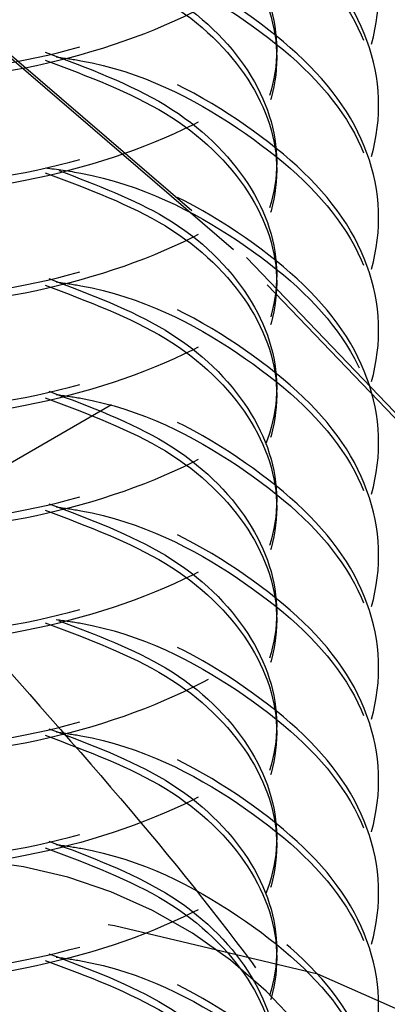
# Model space of a CAD drawing. Header units: inches. Extents: x 1907 to 2452, y -210 to -54.
# Tile 343 of 656: x 1994.0284 to 1994.1237, y -191.8636 to -191.6084. Entities that reach past the tile are written whole.
import ezdxf

# ---------------------------------------------------------------- set-up
doc = ezdxf.new("R2010")
doc.units = ezdxf.units.IN
doc.header["$LTSCALE"] = 0.5
doc.header["$MEASUREMENT"] = 0
doc.linetypes.add('HIDDEN', pattern=[0.22499999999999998, 0.15, -0.075])
doc.layers.add('SID-M-H', color=4, linetype='HIDDEN')

msp = doc.modelspace()

# ---------------------------------------------------------------- linework, layer by layer
at = {"layer": 'SID-M-H'}
for p, q in [((1993.965623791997, -191.7581683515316), (1998.674633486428, -189.0397149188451)), ((1994.083869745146, -191.6680534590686), (1993.994064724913, -191.5909143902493)), ((1993.99721006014, -191.5927667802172), (1994.087202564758, -191.6700668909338)), ((1994.121498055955, -191.6328871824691), (1994.121498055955, -191.6307607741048)), ((1994.121498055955, -191.6620493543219), (1994.121498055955, -191.6599229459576)), ((1994.161855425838, -191.7493636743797), (1994.083869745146, -191.6680534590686)), ((1994.087202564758, -191.6700668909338), (1994.165351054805, -191.7515468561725)), ((1994.121498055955, -191.6912115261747), (1994.121498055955, -191.6890851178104)), ((1994.121498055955, -191.7203736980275), (1994.121498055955, -191.7182472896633)), ((1994.121498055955, -191.7495358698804), (1994.121498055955, -191.7474094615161)), ((1994.121498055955, -191.7786980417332), (1994.121498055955, -191.7765716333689)), ((1994.121498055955, -191.807860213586), (1994.121498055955, -191.8057338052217)), ((1994.121498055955, -191.8370223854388), (1994.121498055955, -191.8348959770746)), ((1994.05305001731, -191.8432657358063), (1994.051393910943, -191.8430135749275)), ((1994.105748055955, -191.8558669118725), (1994.05305001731, -191.8432657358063)), ((1994.151000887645, -191.8759124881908), (1994.105748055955, -191.8558669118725))]:
    msp.add_line(p, q, dxfattribs=at)
msp.add_arc((1994.006857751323, -191.9496479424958), 0.1236864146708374, 40.53279586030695, 129.2481680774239, dxfattribs=at)
for points, knots in [([(1993.941127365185, -191.4992231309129), (1993.929474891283, -191.5025336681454), (1993.903510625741, -191.5099102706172), (1993.878174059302, -191.5315220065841), (1993.868198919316, -191.5578077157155), (1993.878018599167, -191.5843791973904), (1993.905805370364, -191.6065605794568), (1993.947418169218, -191.6207919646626), (1993.996497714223, -191.6246044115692), (1994.045579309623, -191.6171449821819), (1994.087185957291, -191.5992768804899), (1994.114995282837, -191.5734177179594), (1994.124730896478, -191.5433224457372), (1994.115069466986, -191.5129380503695), (1994.086889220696, -191.4879462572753), (1994.058493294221, -191.4730772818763), (1994.040541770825, -191.4705366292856), (1994.038629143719, -191.4702659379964)], [0, 0, 0, 0, 0.05843403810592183, 0.1302038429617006, 0.201973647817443, 0.2737434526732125, 0.3455132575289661, 0.4172830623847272, 0.4890528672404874, 0.5608226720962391, 0.6325924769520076, 0.7043622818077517, 0.7761320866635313, 0.8479018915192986, 0.9196716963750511, 0.9914415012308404, 1, 1, 1, 1]), ([(1994.037919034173, -191.4722837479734), (1994.040071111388, -191.4725857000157), (1994.058272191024, -191.4751394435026), (1994.086898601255, -191.490055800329), (1994.115066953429, -191.5150689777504), (1994.124731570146, -191.5454476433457), (1994.114995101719, -191.5755444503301), (1994.087186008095, -191.6014032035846), (1994.045579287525, -191.6192714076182), (1993.996497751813, -191.6267308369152), (1993.947418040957, -191.6229182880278), (1993.905805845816, -191.6086873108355), (1993.878016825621, -191.5865043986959), (1993.86820553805, -191.5599386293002), (1993.878149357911, -191.5336316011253), (1993.904089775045, -191.511676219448), (1993.930885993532, -191.5041112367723), (1993.943343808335, -191.5005942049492)], [0, 0, 0, 0, 0.009576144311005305, 0.08098973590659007, 0.1524033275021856, 0.2238169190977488, 0.2952305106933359, 0.3666441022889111, 0.4380576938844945, 0.5094712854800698, 0.5808848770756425, 0.6522984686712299, 0.7237120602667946, 0.7951256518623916, 0.8665392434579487, 0.9379528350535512, 1, 1, 1, 1]), ([(1993.941127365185, -191.5283853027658), (1993.929474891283, -191.5316958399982), (1993.903510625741, -191.5390724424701), (1993.878174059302, -191.5606841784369), (1993.868198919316, -191.5869698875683), (1993.878018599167, -191.6135413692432), (1993.905805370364, -191.6357227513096), (1993.947418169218, -191.6499541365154), (1993.996497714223, -191.653766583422), (1994.045579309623, -191.6463071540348), (1994.087185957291, -191.6284390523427), (1994.114995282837, -191.6025798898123), (1994.124730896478, -191.57248461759), (1994.115069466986, -191.5421002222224), (1994.086889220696, -191.5171084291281), (1994.058493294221, -191.5022394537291), (1994.040541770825, -191.4996988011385), (1994.038629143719, -191.4994281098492)], [0, 0, 0, 0, 0.05843403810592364, 0.1302038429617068, 0.2019736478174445, 0.2737434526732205, 0.3455132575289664, 0.4172830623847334, 0.4890528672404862, 0.5608226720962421, 0.632592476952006, 0.7043622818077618, 0.7761320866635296, 0.8479018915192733, 0.9196716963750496, 0.991441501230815, 1, 1, 1, 1]), ([(1994.037919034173, -191.5014459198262), (1994.040071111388, -191.5017478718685), (1994.058272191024, -191.5043016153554), (1994.086898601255, -191.5192179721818), (1994.115066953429, -191.5442311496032), (1994.124731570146, -191.5746098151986), (1994.114995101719, -191.6047066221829), (1994.087186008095, -191.6305653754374), (1994.045579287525, -191.648433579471), (1993.996497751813, -191.655893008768), (1993.947418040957, -191.6520804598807), (1993.905805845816, -191.6378494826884), (1993.878016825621, -191.6156665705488), (1993.86820553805, -191.589100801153), (1993.878149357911, -191.5627937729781), (1993.904089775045, -191.5408383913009), (1993.930885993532, -191.5332734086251), (1993.943343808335, -191.529756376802)], [0, 0, 0, 0, 0.009576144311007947, 0.08098973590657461, 0.152403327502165, 0.223816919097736, 0.2952305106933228, 0.3666441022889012, 0.4380576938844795, 0.5094712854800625, 0.5808848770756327, 0.6522984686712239, 0.7237120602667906, 0.7951256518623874, 0.8665392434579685, 0.9379528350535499, 1, 1, 1, 1]), ([(1994.035059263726, -191.5001798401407), (1994.046107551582, -191.5043226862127), (1994.068500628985, -191.5127195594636), (1994.089867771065, -191.5337910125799), (1994.097666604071, -191.5578275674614), (1994.089940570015, -191.5820307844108), (1994.068021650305, -191.6027874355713), (1994.035205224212, -191.6172703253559), (1993.996497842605, -191.623536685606), (1993.957791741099, -191.6209160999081), (1993.924971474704, -191.6100759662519), (1993.903066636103, -191.5929741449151), (1993.895288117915, -191.5723804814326), (1993.903282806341, -191.5521225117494), (1993.921182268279, -191.5365568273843), (1993.93882934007, -191.5315804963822), (1993.945298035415, -191.529756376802)], [0, 0, 0, 0, 0.07185842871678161, 0.145645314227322, 0.2194321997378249, 0.2932190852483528, 0.3670059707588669, 0.4407928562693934, 0.5145797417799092, 0.5883666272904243, 0.662153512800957, 0.7359403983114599, 0.8097272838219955, 0.8835141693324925, 0.9573010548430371, 1, 1, 1, 1]), ([(1994.035059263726, -191.502306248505), (1994.046108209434, -191.5064498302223), (1994.068502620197, -191.5148481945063), (1994.089859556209, -191.5359082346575), (1994.097697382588, -191.5599883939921), (1994.089825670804, -191.5840287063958), (1994.069431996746, -191.6044123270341), (1994.048377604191, -191.612385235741), (1994.038629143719, -191.6160767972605)], [0, 0, 0, 0, 0.1668688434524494, 0.3382159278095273, 0.5095630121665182, 0.6809100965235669, 0.8522571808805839, 1, 1, 1, 1]), ([(1993.941127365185, -191.5575474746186), (1993.929474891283, -191.5608580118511), (1993.903510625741, -191.5682346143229), (1993.878174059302, -191.5898463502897), (1993.868198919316, -191.6161320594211), (1993.878018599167, -191.642703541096), (1993.905805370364, -191.6648849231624), (1993.947418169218, -191.6791163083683), (1993.996497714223, -191.6829287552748), (1994.045579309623, -191.6754693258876), (1994.087185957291, -191.6576012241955), (1994.114995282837, -191.6317420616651), (1994.124730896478, -191.6016467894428), (1994.115069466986, -191.5712623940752), (1994.086889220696, -191.546270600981), (1994.058493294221, -191.531401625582), (1994.040541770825, -191.5288609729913), (1994.038629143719, -191.5285902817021)], [0, 0, 0, 0, 0.05843403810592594, 0.1302038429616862, 0.2019736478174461, 0.2737434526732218, 0.3455132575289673, 0.4172830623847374, 0.4890528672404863, 0.5608226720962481, 0.6325924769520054, 0.7043622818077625, 0.7761320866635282, 0.8479018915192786, 0.9196716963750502, 0.9914415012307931, 1, 1, 1, 1]), ([(1994.035995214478, -191.529756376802), (1994.046702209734, -191.5337810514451), (1994.068744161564, -191.5420664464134), (1994.089858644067, -191.5629593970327), (1994.097669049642, -191.586988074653), (1994.089939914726, -191.6111934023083), (1994.068021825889, -191.6319494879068), (1994.035205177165, -191.6464325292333), (1993.996497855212, -191.6526988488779), (1993.957791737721, -191.6500782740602), (1993.924971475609, -191.6392381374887), (1993.90306663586, -191.622136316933), (1993.89528811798, -191.6015426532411), (1993.903282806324, -191.5812846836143), (1993.921182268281, -191.5657189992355), (1993.93882934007, -191.5607426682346), (1993.945298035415, -191.5589185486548)], [0, 0, 0, 0, 0.06984989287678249, 0.1437964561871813, 0.217743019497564, 0.2916895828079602, 0.3656361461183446, 0.4395827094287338, 0.5135292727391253, 0.5874758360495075, 0.6614223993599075, 0.7353689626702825, 0.8093155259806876, 0.8832620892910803, 0.9572086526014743, 1, 1, 1, 1]), ([(1994.037919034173, -191.530608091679), (1994.040071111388, -191.5309100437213), (1994.058272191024, -191.5334637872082), (1994.086898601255, -191.5483801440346), (1994.115066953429, -191.5733933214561), (1994.124731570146, -191.6037719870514), (1994.114995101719, -191.6338687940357), (1994.087186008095, -191.6597275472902), (1994.045579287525, -191.6775957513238), (1993.996497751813, -191.6850551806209), (1993.947418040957, -191.6812426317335), (1993.905805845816, -191.6670116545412), (1993.878016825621, -191.6448287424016), (1993.86820553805, -191.6182629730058), (1993.878149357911, -191.5919559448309), (1993.904089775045, -191.5700005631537), (1993.930885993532, -191.562435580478), (1993.943343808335, -191.5589185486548)], [0, 0, 0, 0, 0.009576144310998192, 0.08098973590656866, 0.1524033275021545, 0.2238169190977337, 0.2952305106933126, 0.3666441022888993, 0.4380576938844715, 0.5094712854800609, 0.5808848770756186, 0.6522984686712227, 0.7237120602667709, 0.7951256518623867, 0.8665392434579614, 0.9379528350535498, 1, 1, 1, 1]), ([(1994.035059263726, -191.5314684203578), (1994.046108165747, -191.5356119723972), (1994.068502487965, -191.5440102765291), (1994.089860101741, -191.5650707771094), (1994.097695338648, -191.5891491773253), (1994.08983330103, -191.6131960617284), (1994.069246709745, -191.6337142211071), (1994.047925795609, -191.6417716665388), (1994.037919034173, -191.6455533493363)], [0, 0, 0, 0, 0.166236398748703, 0.3369340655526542, 0.5076317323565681, 0.6783293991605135, 0.8490270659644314, 1, 1, 1, 1]), ([(1993.941127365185, -191.5867096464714), (1993.929474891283, -191.5900201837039), (1993.903510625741, -191.5973967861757), (1993.878174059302, -191.6190085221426), (1993.868198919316, -191.6452942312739), (1993.878018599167, -191.6718657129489), (1993.905805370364, -191.6940470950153), (1993.947418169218, -191.7082784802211), (1993.996497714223, -191.7120909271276), (1994.045579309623, -191.7046314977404), (1994.087185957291, -191.6867633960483), (1994.114995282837, -191.6609042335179), (1994.124730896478, -191.6308089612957), (1994.115069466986, -191.600424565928), (1994.086889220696, -191.5754327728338), (1994.058493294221, -191.5605637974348), (1994.040541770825, -191.5580231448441), (1994.038629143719, -191.5577524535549)], [0, 0, 0, 0, 0.05843403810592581, 0.1302038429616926, 0.2019736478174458, 0.2737434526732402, 0.3455132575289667, 0.4172830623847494, 0.4890528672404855, 0.5608226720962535, 0.632592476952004, 0.7043622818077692, 0.7761320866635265, 0.8479018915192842, 0.9196716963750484, 0.9914415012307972, 1, 1, 1, 1]), ([(1994.037919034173, -191.5597702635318), (1994.040071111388, -191.5600722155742), (1994.058272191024, -191.5626259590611), (1994.086898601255, -191.5775423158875), (1994.115066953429, -191.6025554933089), (1994.124731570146, -191.6329341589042), (1994.114995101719, -191.6630309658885), (1994.087186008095, -191.6888897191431), (1994.045579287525, -191.7067579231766), (1993.996497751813, -191.7142173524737), (1993.947418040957, -191.7104048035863), (1993.905805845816, -191.696173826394), (1993.878016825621, -191.6739909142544), (1993.86820553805, -191.6474251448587), (1993.878149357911, -191.6211181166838), (1993.904089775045, -191.5991627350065), (1993.930885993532, -191.5915977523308), (1993.943343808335, -191.5880807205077)], [0, 0, 0, 0, 0.009576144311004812, 0.08098973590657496, 0.1524033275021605, 0.2238169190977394, 0.2952305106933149, 0.3666441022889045, 0.4380576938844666, 0.5094712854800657, 0.5808848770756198, 0.652298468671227, 0.7237120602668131, 0.7951256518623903, 0.8665392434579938, 0.9379528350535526, 1, 1, 1, 1]), ([(1994.035995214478, -191.5589185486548), (1994.046702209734, -191.5629432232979), (1994.068744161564, -191.5712286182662), (1994.089858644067, -191.5921215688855), (1994.097669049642, -191.6161502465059), (1994.089939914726, -191.6403555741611), (1994.068021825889, -191.6611116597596), (1994.035205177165, -191.6755947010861), (1993.996497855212, -191.6818610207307), (1993.957791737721, -191.6792404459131), (1993.924971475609, -191.6684003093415), (1993.90306663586, -191.6512984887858), (1993.89528811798, -191.6307048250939), (1993.903282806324, -191.6104468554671), (1993.921182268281, -191.5948811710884), (1993.93882934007, -191.5899048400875), (1993.945298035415, -191.5880807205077)], [0, 0, 0, 0, 0.06984989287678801, 0.1437964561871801, 0.2177430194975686, 0.2916895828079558, 0.3656361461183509, 0.4395827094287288, 0.5135292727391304, 0.5874758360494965, 0.661422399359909, 0.735368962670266, 0.8093155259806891, 0.8832620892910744, 0.9572086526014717, 1, 1, 1, 1]), ([(1994.035059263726, -191.5606305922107), (1994.046108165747, -191.5647741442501), (1994.068502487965, -191.5731724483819), (1994.089860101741, -191.5942329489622), (1994.097695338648, -191.6183113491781), (1994.08983330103, -191.6423582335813), (1994.069246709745, -191.66287639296), (1994.047925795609, -191.6709338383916), (1994.037919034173, -191.6747155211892)], [0, 0, 0, 0, 0.1662363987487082, 0.336934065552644, 0.5076317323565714, 0.6783293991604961, 0.8490270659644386, 1, 1, 1, 1]), ([(1993.941127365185, -191.6158718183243), (1993.929474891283, -191.6191823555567), (1993.903510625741, -191.6265589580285), (1993.878174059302, -191.6481706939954), (1993.868198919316, -191.6744564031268), (1993.878018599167, -191.7010278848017), (1993.905805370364, -191.7232092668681), (1993.947418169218, -191.7374406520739), (1993.996497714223, -191.7412530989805), (1994.045579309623, -191.7337936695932), (1994.087185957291, -191.7159255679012), (1994.114995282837, -191.6900664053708), (1994.124730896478, -191.6599711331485), (1994.115069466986, -191.6295867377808), (1994.086889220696, -191.6045949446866), (1994.058493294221, -191.5897259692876), (1994.040541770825, -191.5871853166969), (1994.038629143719, -191.5869146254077)], [0, 0, 0, 0, 0.05843403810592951, 0.1302038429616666, 0.2019736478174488, 0.2737434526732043, 0.345513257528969, 0.4172830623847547, 0.4890528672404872, 0.5608226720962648, 0.6325924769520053, 0.7043622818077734, 0.7761320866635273, 0.8479018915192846, 0.9196716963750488, 0.9914415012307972, 1, 1, 1, 1]), ([(1994.037919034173, -191.5889324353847), (1994.040071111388, -191.589234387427), (1994.058272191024, -191.5917881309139), (1994.086898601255, -191.6067044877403), (1994.115066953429, -191.6317176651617), (1994.124731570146, -191.6620963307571), (1994.114995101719, -191.6921931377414), (1994.087186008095, -191.7180518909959), (1994.045579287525, -191.7359200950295), (1993.996497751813, -191.7433795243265), (1993.947418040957, -191.7395669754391), (1993.905805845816, -191.7253359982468), (1993.878016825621, -191.7031530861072), (1993.86820553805, -191.6765873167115), (1993.878149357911, -191.6502802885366), (1993.904089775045, -191.6283249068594), (1993.930885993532, -191.6207599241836), (1993.943343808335, -191.6172428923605)], [0, 0, 0, 0, 0.00957614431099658, 0.08098973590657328, 0.1524033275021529, 0.2238169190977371, 0.2952305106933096, 0.3666441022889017, 0.4380576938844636, 0.5094712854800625, 0.5808848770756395, 0.6522984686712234, 0.7237120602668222, 0.7951256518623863, 0.866539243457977, 0.9379528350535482, 1, 1, 1, 1]), ([(1994.035995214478, -191.5880807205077), (1994.046702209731, -191.5921053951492), (1994.068744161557, -191.6003907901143), (1994.089858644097, -191.6212837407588), (1994.09766904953, -191.6453124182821), (1994.089939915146, -191.6695177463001), (1994.06802182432, -191.6902738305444), (1994.03520518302, -191.7047568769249), (1993.996497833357, -191.7110231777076), (1993.957791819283, -191.7084026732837), (1993.924971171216, -191.697562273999), (1993.90306777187, -191.6804614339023), (1993.895283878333, -191.6598641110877), (1993.903298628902, -191.6396197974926), (1993.920918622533, -191.6241985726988), (1993.938191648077, -191.6193023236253), (1993.944303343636, -191.6175698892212)], [0, 0, 0, 0, 0.07001090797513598, 0.1441279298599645, 0.2182449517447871, 0.2923619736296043, 0.3664789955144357, 0.4405960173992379, 0.5147130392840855, 0.5888300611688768, 0.6629470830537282, 0.7370641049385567, 0.8111811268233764, 0.8852981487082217, 0.9594151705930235, 1, 1, 1, 1]), ([(1994.035059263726, -191.5897927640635), (1994.046108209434, -191.5939363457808), (1994.068502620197, -191.6023347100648), (1994.089859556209, -191.623394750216), (1994.097697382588, -191.6474749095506), (1994.089825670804, -191.6715152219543), (1994.069431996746, -191.6918988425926), (1994.048377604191, -191.6998717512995), (1994.038629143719, -191.703563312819)], [0, 0, 0, 0, 0.166868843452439, 0.3382159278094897, 0.5095630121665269, 0.6809100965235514, 0.8522571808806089, 1, 1, 1, 1]), ([(1993.941127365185, -191.6450339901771), (1993.929474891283, -191.6483445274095), (1993.903510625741, -191.6557211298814), (1993.878174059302, -191.6773328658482), (1993.868198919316, -191.7036185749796), (1993.878018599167, -191.7301900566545), (1993.905805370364, -191.7523714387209), (1993.947418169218, -191.7666028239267), (1993.996497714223, -191.7704152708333), (1994.045579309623, -191.7629558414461), (1994.087185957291, -191.745087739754), (1994.114995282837, -191.7192285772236), (1994.124730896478, -191.6891333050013), (1994.115069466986, -191.6587489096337), (1994.086889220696, -191.6337571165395), (1994.058493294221, -191.6188881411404), (1994.040541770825, -191.6163474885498), (1994.038629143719, -191.6160767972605)], [0, 0, 0, 0, 0.05843403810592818, 0.1302038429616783, 0.2019736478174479, 0.2737434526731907, 0.3455132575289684, 0.4172830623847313, 0.4890528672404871, 0.5608226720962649, 0.6325924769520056, 0.7043622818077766, 0.7761320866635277, 0.8479018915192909, 0.9196716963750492, 0.9914415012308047, 1, 1, 1, 1]), ([(1994.035059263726, -191.616828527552), (1994.046107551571, -191.6209713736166), (1994.068500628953, -191.6293682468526), (1994.0898677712, -191.6504397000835), (1994.097666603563, -191.674476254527), (1994.089940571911, -191.6986794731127), (1994.068021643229, -191.719436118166), (1994.035205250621, -191.733919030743), (1993.996497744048, -191.7401853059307), (1993.957792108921, -191.7375650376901), (1993.924970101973, -191.7267237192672), (1993.903071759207, -191.7096263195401), (1993.895268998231, -191.6890161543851), (1993.90335416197, -191.6688197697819), (1993.920072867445, -191.6538536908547), (1993.936150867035, -191.6492126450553), (1993.941127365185, -191.6477761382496)], [0, 0, 0, 0, 0.07255659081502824, 0.1470603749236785, 0.2215641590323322, 0.2960679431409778, 0.3705717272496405, 0.4450755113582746, 0.5195792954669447, 0.5940830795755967, 0.6685868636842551, 0.7430906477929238, 0.8175944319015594, 0.892098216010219, 0.9666020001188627, 1, 1, 1, 1]), ([(1994.037919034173, -191.6180946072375), (1994.040071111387, -191.6183965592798), (1994.058272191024, -191.6209503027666), (1994.08689860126, -191.6358666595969), (1994.115066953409, -191.6608798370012), (1994.124731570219, -191.6912585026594), (1994.114995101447, -191.7213553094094), (1994.087186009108, -191.7472140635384), (1994.045579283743, -191.7650822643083), (1993.996497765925, -191.7725417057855), (1993.947417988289, -191.7687291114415), (1993.905806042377, -191.7544983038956), (1993.878016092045, -191.7323147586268), (1993.868208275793, -191.7057513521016), (1993.878139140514, -191.6794355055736), (1993.904340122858, -191.6573307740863), (1993.931496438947, -191.6496841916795), (1993.944303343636, -191.6460780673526)], [0, 0, 0, 0, 0.009559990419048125, 0.08085311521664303, 0.1521462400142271, 0.2234393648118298, 0.2947324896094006, 0.3660256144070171, 0.4373187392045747, 0.5086118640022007, 0.5799049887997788, 0.6511981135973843, 0.7224912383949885, 0.7937843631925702, 0.8650774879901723, 0.9363706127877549, 1, 1, 1, 1]), ([(1994.035059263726, -191.6189549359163), (1994.046108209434, -191.6230985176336), (1994.068502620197, -191.6314968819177), (1994.089859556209, -191.6525569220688), (1994.097697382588, -191.6766370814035), (1994.089825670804, -191.7006773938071), (1994.069431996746, -191.7210610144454), (1994.048377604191, -191.7290339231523), (1994.038629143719, -191.7327254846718)], [0, 0, 0, 0, 0.166868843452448, 0.3382159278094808, 0.5095630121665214, 0.6809100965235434, 0.8522571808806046, 1, 1, 1, 1]), ([(1993.941127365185, -191.6741961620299), (1993.929474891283, -191.6775066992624), (1993.903510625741, -191.6848833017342), (1993.878174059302, -191.7064950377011), (1993.868198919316, -191.7327807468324), (1993.878018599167, -191.7593522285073), (1993.905805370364, -191.7815336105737), (1993.947418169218, -191.7957649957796), (1993.996497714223, -191.7995774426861), (1994.045579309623, -191.7921180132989), (1994.087185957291, -191.7742499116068), (1994.114995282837, -191.7483907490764), (1994.124730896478, -191.7182954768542), (1994.115069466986, -191.6879110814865), (1994.086889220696, -191.6629192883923), (1994.058493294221, -191.6480503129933), (1994.040541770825, -191.6455096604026), (1994.038629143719, -191.6452389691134)], [0, 0, 0, 0, 0.05843403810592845, 0.1302038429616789, 0.2019736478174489, 0.2737434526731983, 0.3455132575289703, 0.4172830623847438, 0.4890528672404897, 0.5608226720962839, 0.632592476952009, 0.7043622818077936, 0.7761320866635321, 0.8479018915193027, 0.9196716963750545, 0.9914415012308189, 1, 1, 1, 1]), ([(1994.035059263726, -191.6468194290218), (1994.038178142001, -191.6472428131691), (1994.057383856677, -191.6498499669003), (1994.086933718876, -191.6649656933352), (1994.11505754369, -191.6900589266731), (1994.124734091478, -191.7204161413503), (1994.11499442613, -191.7505186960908), (1994.087186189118, -191.7763759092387), (1994.04557923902, -191.7942445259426), (1993.996497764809, -191.801703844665), (1993.947418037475, -191.797891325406), (1993.905805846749, -191.7836603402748), (1993.878016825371, -191.7614774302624), (1993.868205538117, -191.7349116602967), (1993.878149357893, -191.7086046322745), (1993.904089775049, -191.6866492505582), (1993.930885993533, -191.6790842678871), (1993.943343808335, -191.6755672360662)], [0, 0, 0, 0, 0.0137866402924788, 0.08489663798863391, 0.1560066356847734, 0.2271166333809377, 0.2982266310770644, 0.3693366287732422, 0.4404466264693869, 0.5115566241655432, 0.5826666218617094, 0.6537766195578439, 0.7248866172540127, 0.7959966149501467, 0.8671066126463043, 0.9382166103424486, 1, 1, 1, 1]), ([(1994.038629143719, -191.6475711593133), (1994.04837722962, -191.6512622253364), (1994.069430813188, -191.659234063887), (1994.089831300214, -191.6796266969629), (1994.097676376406, -191.703631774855), (1994.089937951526, -191.7278434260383), (1994.068022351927, -191.7485978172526), (1994.035205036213, -191.763081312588), (1993.99649789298, -191.7693475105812), (1993.957791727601, -191.76672696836), (1993.924971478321, -191.7558868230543), (1993.903066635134, -191.7387850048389), (1993.895288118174, -191.7181913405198), (1993.903282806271, -191.6979333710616), (1993.921182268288, -191.6823676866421), (1993.938829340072, -191.6773913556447), (1993.945298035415, -191.6755672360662)], [0, 0, 0, 0, 0.06415058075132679, 0.1385502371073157, 0.2129498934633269, 0.2873495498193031, 0.3617492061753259, 0.4361488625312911, 0.5105485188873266, 0.584948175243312, 0.6593478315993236, 0.7337474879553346, 0.8081471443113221, 0.8825468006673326, 0.9569464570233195, 0.9999999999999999, 0.9999999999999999, 0.9999999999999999, 0.9999999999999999]), ([(1994.035059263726, -191.6481171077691), (1994.046108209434, -191.6522606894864), (1994.068502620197, -191.6606590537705), (1994.089859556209, -191.6817190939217), (1994.097697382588, -191.7057992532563), (1994.089825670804, -191.7298395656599), (1994.069431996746, -191.7502231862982), (1994.048377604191, -191.7581960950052), (1994.038629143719, -191.7618876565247)], [0, 0, 0, 0, 0.1668688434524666, 0.33821592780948, 0.5095630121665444, 0.6809100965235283, 0.8522571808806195, 1, 1, 1, 1]), ([(1993.941127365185, -191.7033583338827), (1993.929474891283, -191.7066688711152), (1993.903510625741, -191.714045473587), (1993.878174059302, -191.7356572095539), (1993.868198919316, -191.7619429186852), (1993.878018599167, -191.7885144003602), (1993.905805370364, -191.8106957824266), (1993.947418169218, -191.8249271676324), (1993.996497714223, -191.828739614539), (1994.045579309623, -191.8212801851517), (1994.087185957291, -191.8034120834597), (1994.114995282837, -191.7775529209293), (1994.124730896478, -191.747457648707), (1994.115069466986, -191.7170732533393), (1994.086889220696, -191.6920814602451), (1994.058493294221, -191.6772124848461), (1994.040541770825, -191.6746718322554), (1994.038629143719, -191.6744011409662)], [0, 0, 0, 0, 0.0584340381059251, 0.130203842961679, 0.201973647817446, 0.2737434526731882, 0.345513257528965, 0.4172830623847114, 0.4890528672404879, 0.5608226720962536, 0.6325924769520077, 0.7043622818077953, 0.7761320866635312, 0.8479018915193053, 0.9196716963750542, 0.9914415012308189, 1, 1, 1, 1]), ([(1994.035995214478, -191.6755672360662), (1994.046702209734, -191.6795919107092), (1994.068744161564, -191.6878773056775), (1994.089858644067, -191.7087702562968), (1994.097669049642, -191.7327989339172), (1994.089939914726, -191.7570042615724), (1994.068021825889, -191.7777603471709), (1994.035205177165, -191.7922433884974), (1993.996497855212, -191.798509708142), (1993.957791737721, -191.7958891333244), (1993.924971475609, -191.7850489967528), (1993.90306663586, -191.7679471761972), (1993.89528811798, -191.7473535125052), (1993.903282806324, -191.7270955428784), (1993.921182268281, -191.7115298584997), (1993.93882934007, -191.7065535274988), (1993.945298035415, -191.704729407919)], [0, 0, 0, 0, 0.0698498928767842, 0.1437964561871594, 0.2177430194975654, 0.2916895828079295, 0.3656361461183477, 0.439582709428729, 0.5135292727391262, 0.587475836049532, 0.6614223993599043, 0.7353689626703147, 0.8093155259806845, 0.8832620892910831, 0.9572086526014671, 1, 1, 1, 1]), ([(1994.037919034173, -191.6764189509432), (1994.040071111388, -191.6767209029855), (1994.058272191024, -191.6792746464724), (1994.086898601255, -191.6941910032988), (1994.115066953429, -191.7192041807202), (1994.124731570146, -191.7495828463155), (1994.114995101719, -191.7796796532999), (1994.087186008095, -191.8055384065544), (1994.045579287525, -191.823406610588), (1993.996497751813, -191.830866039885), (1993.947418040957, -191.8270534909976), (1993.905805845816, -191.8128225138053), (1993.878016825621, -191.7906396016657), (1993.86820553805, -191.76407383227), (1993.878149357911, -191.7377668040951), (1993.904089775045, -191.7158114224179), (1993.930885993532, -191.7082464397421), (1993.943343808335, -191.704729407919)], [0, 0, 0, 0, 0.009576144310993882, 0.08098973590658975, 0.1524033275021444, 0.2238169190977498, 0.2952305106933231, 0.3666441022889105, 0.4380576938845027, 0.5094712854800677, 0.5808848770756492, 0.6522984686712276, 0.7237120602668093, 0.7951256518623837, 0.8665392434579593, 0.9379528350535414, 1, 1, 1, 1]), ([(1994.035059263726, -191.677279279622), (1994.046108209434, -191.6814228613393), (1994.068502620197, -191.6898212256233), (1994.089859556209, -191.7108812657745), (1994.097697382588, -191.7349614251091), (1994.089825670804, -191.7590017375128), (1994.069431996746, -191.779385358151), (1994.048377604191, -191.787358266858), (1994.038629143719, -191.7910498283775)], [0, 0, 0, 0, 0.1668688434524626, 0.3382159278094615, 0.509563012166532, 0.6809100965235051, 0.8522571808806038, 1, 1, 1, 1]), ([(1993.941127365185, -191.7325205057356), (1993.929474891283, -191.735831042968), (1993.903510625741, -191.7432076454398), (1993.878174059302, -191.7648193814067), (1993.868198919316, -191.7911050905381), (1993.878018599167, -191.817676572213), (1993.905805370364, -191.8398579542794), (1993.947418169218, -191.8540893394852), (1993.996497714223, -191.8579017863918), (1994.045579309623, -191.8504423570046), (1994.087185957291, -191.8325742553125), (1994.114995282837, -191.8067150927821), (1994.124730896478, -191.7766198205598), (1994.115069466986, -191.7462354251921), (1994.086889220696, -191.7212436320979), (1994.058493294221, -191.7063746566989), (1994.040541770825, -191.7038340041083), (1994.038629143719, -191.703563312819)], [0, 0, 0, 0, 0.05843403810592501, 0.1302038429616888, 0.201973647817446, 0.2737434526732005, 0.3455132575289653, 0.4172830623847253, 0.4890528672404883, 0.5608226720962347, 0.6325924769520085, 0.7043622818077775, 0.7761320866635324, 0.8479018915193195, 0.9196716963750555, 0.9914415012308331, 1, 1, 1, 1]), ([(1994.037919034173, -191.705581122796), (1994.040071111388, -191.7058830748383), (1994.058272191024, -191.7084368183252), (1994.086898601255, -191.7233531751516), (1994.115066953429, -191.748366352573), (1994.124731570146, -191.7787450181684), (1994.114995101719, -191.8088418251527), (1994.087186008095, -191.8347005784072), (1994.045579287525, -191.8525687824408), (1993.996497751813, -191.8600282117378), (1993.947418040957, -191.8562156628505), (1993.905805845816, -191.8419846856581), (1993.878016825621, -191.8198017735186), (1993.86820553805, -191.7932360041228), (1993.878149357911, -191.7669289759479), (1993.904089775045, -191.7449735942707), (1993.930885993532, -191.737408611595), (1993.943343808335, -191.7338915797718)], [0, 0, 0, 0, 0.009576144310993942, 0.08098973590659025, 0.1524033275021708, 0.2238169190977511, 0.2952305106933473, 0.3666441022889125, 0.4380576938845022, 0.5094712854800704, 0.5808848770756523, 0.6522984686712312, 0.7237120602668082, 0.7951256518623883, 0.8665392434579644, 0.937952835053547, 0.9999999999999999, 0.9999999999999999, 0.9999999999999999, 0.9999999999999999]), ([(1994.035995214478, -191.704729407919), (1994.046702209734, -191.7087540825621), (1994.068744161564, -191.7170394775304), (1994.089858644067, -191.7379324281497), (1994.097669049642, -191.76196110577), (1994.089939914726, -191.7861664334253), (1994.068021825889, -191.8069225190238), (1994.035205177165, -191.8214055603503), (1993.996497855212, -191.8276718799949), (1993.957791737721, -191.8250513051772), (1993.924971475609, -191.8142111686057), (1993.90306663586, -191.79710934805), (1993.89528811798, -191.7765156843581), (1993.903282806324, -191.7562577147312), (1993.921182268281, -191.7406920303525), (1993.93882934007, -191.7357156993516), (1993.945298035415, -191.7338915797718)], [0, 0, 0, 0, 0.0698498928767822, 0.1437964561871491, 0.2177430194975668, 0.291689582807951, 0.3656361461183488, 0.4395827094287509, 0.5135292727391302, 0.587475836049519, 0.6614223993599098, 0.7353689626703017, 0.809315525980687, 0.8832620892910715, 0.9572086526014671, 1, 1, 1, 1]), ([(1994.035059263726, -191.7064414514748), (1994.046108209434, -191.7105850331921), (1994.068502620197, -191.7189833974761), (1994.089859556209, -191.7400434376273), (1994.097697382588, -191.764123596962), (1994.089825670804, -191.7881639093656), (1994.069431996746, -191.8085475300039), (1994.048377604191, -191.8165204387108), (1994.038629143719, -191.8202120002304)], [0, 0, 0, 0, 0.1668688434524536, 0.3382159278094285, 0.5095630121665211, 0.6809100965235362, 0.8522571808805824, 0.9999999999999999, 0.9999999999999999, 0.9999999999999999, 0.9999999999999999]), ([(1993.941127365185, -191.7616826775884), (1993.929474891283, -191.7649932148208), (1993.903510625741, -191.7723698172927), (1993.878174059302, -191.7939815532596), (1993.868198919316, -191.8202672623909), (1993.878018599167, -191.8468387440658), (1993.905805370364, -191.8690201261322), (1993.947418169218, -191.8832515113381), (1993.996497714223, -191.8870639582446), (1994.045579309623, -191.8796045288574), (1994.087185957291, -191.8617364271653), (1994.114995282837, -191.8358772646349), (1994.124730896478, -191.8057819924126), (1994.115069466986, -191.775397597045), (1994.086889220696, -191.7504058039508), (1994.058493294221, -191.7355368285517), (1994.040541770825, -191.7329961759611), (1994.038629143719, -191.7327254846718)], [0, 0, 0, 0, 0.05843403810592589, 0.1302038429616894, 0.2019736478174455, 0.2737434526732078, 0.3455132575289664, 0.4172830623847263, 0.4890528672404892, 0.5608226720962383, 0.6325924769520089, 0.7043622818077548, 0.7761320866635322, 0.8479018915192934, 0.919671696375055, 0.9914415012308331, 1, 1, 1, 1]), ([(1994.035995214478, -191.7338915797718), (1994.046702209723, -191.7379162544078), (1994.068744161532, -191.7462016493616), (1994.089858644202, -191.7670946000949), (1994.097669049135, -191.7911232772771), (1994.089939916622, -191.8153286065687), (1994.068021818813, -191.83608468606), (1994.035205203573, -191.8505677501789), (1993.996497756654, -191.8568339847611), (1993.957792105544, -191.8542137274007), (1993.924970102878, -191.8433724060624), (1993.903071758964, -191.8262750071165), (1993.895268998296, -191.8056648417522), (1993.903354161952, -191.7854684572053), (1993.920072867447, -191.7705023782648), (1993.936150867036, -191.7658613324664), (1993.941127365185, -191.7644248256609)], [0, 0, 0, 0, 0.07053002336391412, 0.1451966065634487, 0.2198631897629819, 0.2945297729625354, 0.3691963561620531, 0.4438629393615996, 0.5185295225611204, 0.5931961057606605, 0.6678626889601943, 0.7425292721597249, 0.8171958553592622, 0.8918624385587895, 0.9665290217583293, 0.9999999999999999, 0.9999999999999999, 0.9999999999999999, 0.9999999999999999]), ([(1994.037919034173, -191.7347432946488), (1994.040071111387, -191.7350452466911), (1994.058272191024, -191.737598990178), (1994.086898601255, -191.7525153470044), (1994.115066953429, -191.7775285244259), (1994.124731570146, -191.8079071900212), (1994.114995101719, -191.8380039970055), (1994.087186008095, -191.8638627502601), (1994.045579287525, -191.8817309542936), (1993.996497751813, -191.8891903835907), (1993.947418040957, -191.8853778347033), (1993.905805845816, -191.871146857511), (1993.878016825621, -191.8489639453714), (1993.86820553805, -191.8223981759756), (1993.878149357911, -191.7960911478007), (1993.904089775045, -191.7741357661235), (1993.930885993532, -191.7665707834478), (1993.943343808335, -191.7630537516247)], [0, 0, 0, 0, 0.009576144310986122, 0.08098973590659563, 0.1524033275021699, 0.2238169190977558, 0.2952305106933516, 0.3666441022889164, 0.4380576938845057, 0.5094712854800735, 0.580884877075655, 0.6522984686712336, 0.7237120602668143, 0.795125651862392, 0.8665392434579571, 0.937952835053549, 1, 1, 1, 1]), ([(1994.035059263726, -191.7356036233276), (1994.046108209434, -191.7397472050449), (1994.068502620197, -191.748145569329), (1994.089859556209, -191.7692056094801), (1994.097697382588, -191.7932857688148), (1994.089825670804, -191.8173260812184), (1994.069431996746, -191.8377097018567), (1994.048377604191, -191.8456826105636), (1994.038629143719, -191.8493741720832)], [0, 0, 0, 0, 0.1668688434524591, 0.3382159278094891, 0.5095630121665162, 0.6809100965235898, 0.8522571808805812, 1, 1, 1, 1]), ([(1993.941127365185, -191.7908448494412), (1993.929474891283, -191.7941553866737), (1993.903510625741, -191.8015319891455), (1993.878174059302, -191.8231437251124), (1993.868198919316, -191.8494294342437), (1993.878018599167, -191.8760009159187), (1993.905805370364, -191.8981822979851), (1993.947418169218, -191.9124136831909), (1993.996497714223, -191.9162261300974), (1994.045579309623, -191.9087667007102), (1994.087185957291, -191.8908985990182), (1994.114995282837, -191.8650394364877), (1994.124730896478, -191.8349441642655), (1994.115069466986, -191.8045597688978), (1994.086889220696, -191.7795679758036), (1994.058493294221, -191.7646990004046), (1994.040541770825, -191.7621583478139), (1994.038629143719, -191.7618876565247)], [0, 0, 0, 0, 0.05843403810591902, 0.1302038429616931, 0.2019736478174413, 0.2737434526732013, 0.3455132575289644, 0.4172830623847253, 0.4890528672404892, 0.5608226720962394, 0.632592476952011, 0.7043622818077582, 0.7761320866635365, 0.8479018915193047, 0.9196716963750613, 0.9914415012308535, 1, 1, 1, 1]), ([(1994.037919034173, -191.7639054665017), (1994.040071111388, -191.764207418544), (1994.058272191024, -191.7667611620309), (1994.086898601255, -191.7816775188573), (1994.115066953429, -191.8066906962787), (1994.124731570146, -191.837069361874), (1994.114995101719, -191.8671661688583), (1994.087186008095, -191.8930249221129), (1994.045579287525, -191.9108931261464), (1993.996497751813, -191.9183525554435), (1993.947418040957, -191.9145400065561), (1993.905805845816, -191.9003090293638), (1993.878016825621, -191.8781261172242), (1993.86820553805, -191.8515603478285), (1993.878149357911, -191.8252533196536), (1993.904089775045, -191.8032979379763), (1993.930885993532, -191.7957329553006), (1993.943343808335, -191.7922159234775)], [0, 0, 0, 0, 0.009576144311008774, 0.08098973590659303, 0.1524033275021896, 0.2238169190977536, 0.2952305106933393, 0.3666441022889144, 0.4380576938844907, 0.5094712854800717, 0.5808848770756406, 0.6522984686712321, 0.723712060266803, 0.7951256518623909, 0.86653924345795, 0.9379528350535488, 1, 1, 1, 1]), ([(1994.038629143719, -191.7642198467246), (1994.04837722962, -191.7679109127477), (1994.069430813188, -191.7758827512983), (1994.089831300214, -191.7962753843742), (1994.097676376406, -191.8202804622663), (1994.089937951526, -191.8444921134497), (1994.068022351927, -191.8652465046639), (1994.035205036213, -191.8797299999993), (1993.99649789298, -191.8859961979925), (1993.957791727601, -191.8833756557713), (1993.924971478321, -191.8725355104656), (1993.903066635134, -191.8554336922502), (1993.895288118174, -191.8348400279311), (1993.903282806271, -191.8145820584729), (1993.921182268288, -191.7990163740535), (1993.938829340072, -191.794040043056), (1993.945298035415, -191.7922159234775)], [0, 0, 0, 0, 0.06415058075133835, 0.1385502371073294, 0.212949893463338, 0.287349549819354, 0.3617492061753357, 0.4361488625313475, 0.5105485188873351, 0.5849481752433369, 0.6593478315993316, 0.7337474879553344, 0.80814714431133, 0.8825468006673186, 0.9569464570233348, 1, 1, 1, 1]), ([(1994.035059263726, -191.7647657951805), (1994.046108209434, -191.7689093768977), (1994.068502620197, -191.7773077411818), (1994.089859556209, -191.798367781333), (1994.097697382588, -191.8224479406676), (1994.089825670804, -191.8464882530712), (1994.069431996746, -191.8668718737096), (1994.048377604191, -191.8748447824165), (1994.038629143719, -191.878536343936)], [0, 0, 0, 0, 0.166868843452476, 0.3382159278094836, 0.5095630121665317, 0.6809100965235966, 0.8522571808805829, 1, 1, 1, 1]), ([(1994.025677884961, -191.7773119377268), (1994.039968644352, -191.7934466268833), (1994.068812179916, -191.826011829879), (1994.090115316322, -191.8547610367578), (1994.100863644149, -191.8692662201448)], [0, 0, 0, 0, 0.4954579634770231, 1, 1, 1, 1]), ([(1994.036855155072, -191.8808653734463), (1994.022564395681, -191.8647306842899), (1993.993720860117, -191.8321654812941), (1993.972417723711, -191.8034162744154), (1993.961669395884, -191.7889110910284)], [0, 0, 0, 0, 0.4954579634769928, 1, 1, 1, 1]), ([(1993.941127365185, -191.8200070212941), (1993.929474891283, -191.8233175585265), (1993.903510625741, -191.8306941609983), (1993.878174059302, -191.8523058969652), (1993.868198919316, -191.8785916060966), (1993.878018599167, -191.9051630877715), (1993.905805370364, -191.9273444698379), (1993.947418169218, -191.9415758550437), (1993.996497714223, -191.9453883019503), (1994.045579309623, -191.937928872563), (1994.087185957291, -191.920060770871), (1994.114995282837, -191.8942016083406), (1994.124730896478, -191.8641063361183), (1994.115069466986, -191.8337219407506), (1994.086889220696, -191.8087301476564), (1994.058493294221, -191.7938611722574), (1994.040541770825, -191.7913205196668), (1994.038629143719, -191.7910498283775)], [0, 0, 0, 0, 0.05843403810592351, 0.1302038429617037, 0.201973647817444, 0.2737434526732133, 0.3455132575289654, 0.4172830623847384, 0.4890528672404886, 0.5608226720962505, 0.6325924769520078, 0.7043622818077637, 0.77613208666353, 0.8479018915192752, 0.9196716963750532, 0.9914415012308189, 1, 1, 1, 1]), ([(1994.037919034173, -191.7930676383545), (1994.040071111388, -191.7933695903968), (1994.058272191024, -191.7959233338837), (1994.086898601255, -191.8108396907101), (1994.115066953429, -191.8358528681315), (1994.124731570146, -191.8662315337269), (1994.114995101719, -191.8963283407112), (1994.087186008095, -191.9221870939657), (1994.045579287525, -191.9400552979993), (1993.996497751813, -191.9475147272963), (1993.947418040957, -191.943702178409), (1993.905805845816, -191.9294712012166), (1993.878016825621, -191.9072882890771), (1993.86820553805, -191.8807225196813), (1993.878149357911, -191.8544154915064), (1993.904089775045, -191.8324601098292), (1993.930885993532, -191.8248951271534), (1993.943343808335, -191.8213780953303)], [0, 0, 0, 0, 0.009576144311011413, 0.08098973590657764, 0.1524033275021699, 0.2238169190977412, 0.2952305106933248, 0.3666441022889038, 0.4380576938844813, 0.5094712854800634, 0.5808848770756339, 0.652298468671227, 0.7237120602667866, 0.7951256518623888, 0.8665392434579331, 0.9379528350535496, 1, 1, 1, 1]), ([(1994.035995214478, -191.7922159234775), (1994.046702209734, -191.7962405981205), (1994.068744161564, -191.8045259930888), (1994.089858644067, -191.8254189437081), (1994.097669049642, -191.8494476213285), (1994.089939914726, -191.8736529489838), (1994.068021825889, -191.8944090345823), (1994.035205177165, -191.9088920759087), (1993.996497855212, -191.9151583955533), (1993.957791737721, -191.9125378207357), (1993.924971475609, -191.9016976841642), (1993.90306663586, -191.8845958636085), (1993.89528811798, -191.8640021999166), (1993.903282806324, -191.8437442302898), (1993.921182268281, -191.828178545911), (1993.93882934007, -191.8232022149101), (1993.945298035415, -191.8213780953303)], [0, 0, 0, 0, 0.06984989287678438, 0.143796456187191, 0.2177430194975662, 0.2916895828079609, 0.3656361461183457, 0.4395827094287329, 0.5135292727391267, 0.5874758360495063, 0.6614223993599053, 0.7353689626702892, 0.8093155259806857, 0.8832620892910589, 0.9572086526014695, 1, 1, 1, 1]), ([(1994.035059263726, -191.7939279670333), (1994.046108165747, -191.7980715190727), (1994.068502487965, -191.8064698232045), (1994.089860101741, -191.8275303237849), (1994.097695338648, -191.8516087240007), (1994.08983330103, -191.8756556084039), (1994.069246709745, -191.8961737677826), (1994.047925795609, -191.9042312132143), (1994.037919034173, -191.9080128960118)], [0, 0, 0, 0, 0.1662363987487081, 0.336934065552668, 0.5076317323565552, 0.6783293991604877, 0.8490270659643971, 1, 1, 1, 1]), ([(1994.035995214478, -191.8213780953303), (1994.046702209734, -191.8254027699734), (1994.068744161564, -191.8336881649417), (1994.089858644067, -191.854581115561), (1994.097669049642, -191.8786097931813), (1994.089939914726, -191.9028151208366), (1994.068021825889, -191.9235712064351), (1994.035205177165, -191.9380542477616), (1993.996497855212, -191.9443205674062), (1993.957791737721, -191.9416999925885), (1993.924971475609, -191.930859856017), (1993.90306663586, -191.9137580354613), (1993.89528811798, -191.8931643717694), (1993.903282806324, -191.8729064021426), (1993.921182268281, -191.8573407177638), (1993.93882934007, -191.8523643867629), (1993.945298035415, -191.8505402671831)], [0, 0, 0, 0, 0.06984989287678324, 0.1437964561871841, 0.2177430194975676, 0.2916895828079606, 0.3656361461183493, 0.4395827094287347, 0.5135292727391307, 0.5874758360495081, 0.6614223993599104, 0.7353689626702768, 0.8093155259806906, 0.8832620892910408, 0.9572086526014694, 1, 1, 1, 1]), ([(1994.100474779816, -191.933374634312), (1994.104626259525, -191.9298947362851), (1994.118552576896, -191.9182212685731), (1994.124132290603, -191.8930458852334), (1994.115230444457, -191.8629439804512), (1994.086843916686, -191.837875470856), (1994.058494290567, -191.8230237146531), (1994.040541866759, -191.8204827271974), (1994.038629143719, -191.8202120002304)], [0, 0, 0, 0, 0.09346711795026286, 0.3135394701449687, 0.5336118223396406, 0.7536841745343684, 0.9737565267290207, 1, 1, 1, 1]), ([(1994.035059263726, -191.8230901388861), (1994.046108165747, -191.8272336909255), (1994.068502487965, -191.8356319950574), (1994.089860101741, -191.8566924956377), (1994.097695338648, -191.8807708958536), (1994.08983330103, -191.9048177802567), (1994.069246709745, -191.9253359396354), (1994.047925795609, -191.9333933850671), (1994.037919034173, -191.9371750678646)], [0, 0, 0, 0, 0.166236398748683, 0.3369340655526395, 0.5076317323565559, 0.6783293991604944, 0.8490270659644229, 1, 1, 1, 1]), ([(1994.037919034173, -191.8222298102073), (1994.040071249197, -191.8225318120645), (1994.058273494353, -191.8250859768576), (1994.086846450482, -191.8399830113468), (1994.115252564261, -191.8650821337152), (1994.12404127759, -191.8951441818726), (1994.118981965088, -191.9195996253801), (1994.105961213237, -191.9306643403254), (1994.102616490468, -191.9335066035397)], [0, 0, 0, 0, 0.0299332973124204, 0.2531592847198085, 0.4763852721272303, 0.6996112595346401, 0.9228372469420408, 1, 1, 1, 1]), ([(1993.941127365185, -191.8783313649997), (1993.929474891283, -191.8816419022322), (1993.903510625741, -191.889018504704), (1993.878174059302, -191.9106302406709), (1993.868198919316, -191.9369159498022), (1993.878018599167, -191.9634874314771), (1993.905805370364, -191.9856688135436), (1993.947418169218, -191.9999001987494), (1993.996497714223, -192.0037126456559), (1994.045579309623, -191.9962532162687), (1994.087185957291, -191.9783851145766), (1994.114995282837, -191.9525259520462), (1994.124730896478, -191.9224306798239), (1994.115069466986, -191.8920462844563), (1994.086889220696, -191.8670544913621), (1994.058493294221, -191.8521855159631), (1994.040541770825, -191.8496448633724), (1994.038629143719, -191.8493741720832)], [0, 0, 0, 0, 0.0584340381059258, 0.1302038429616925, 0.2019736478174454, 0.2737434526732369, 0.3455132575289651, 0.4172830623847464, 0.4890528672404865, 0.5608226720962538, 0.6325924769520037, 0.7043622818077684, 0.7761320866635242, 0.847901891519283, 0.9196716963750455, 0.9914415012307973, 1, 1, 1, 1]), ([(1994.037919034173, -191.8513919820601), (1994.040071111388, -191.8516939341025), (1994.058272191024, -191.8542476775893), (1994.086898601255, -191.8691640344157), (1994.115066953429, -191.8941772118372), (1994.124731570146, -191.9245558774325), (1994.114995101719, -191.9546526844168), (1994.087186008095, -191.9805114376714), (1994.045579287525, -191.9983796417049), (1993.996497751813, -192.005839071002), (1993.947418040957, -192.0020265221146), (1993.905805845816, -191.9877955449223), (1993.878016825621, -191.9656126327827), (1993.86820553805, -191.9390468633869), (1993.878149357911, -191.9127398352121), (1993.904089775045, -191.8907844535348), (1993.930885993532, -191.8832194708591), (1993.943343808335, -191.879702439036)], [0, 0, 0, 0, 0.009576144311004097, 0.080989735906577, 0.1524033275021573, 0.2238169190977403, 0.2952305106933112, 0.3666441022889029, 0.4380576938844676, 0.5094712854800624, 0.5808848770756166, 0.6522984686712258, 0.7237120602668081, 0.7951256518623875, 0.8665392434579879, 0.9379528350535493, 1, 1, 1, 1]), ([(1994.035995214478, -191.8505402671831), (1994.046695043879, -191.854562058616), (1994.068722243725, -191.8628415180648), (1994.089952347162, -191.8837809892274), (1994.09731833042, -191.9076308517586), (1994.092094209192, -191.9290405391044), (1994.07969513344, -191.9394011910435), (1994.075132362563, -191.9432138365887)], [0, 0, 0, 0, 0.2086655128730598, 0.4295691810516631, 0.650472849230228, 0.8713765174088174, 1, 1, 1, 1]), ([(1994.035059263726, -191.8522523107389), (1994.046108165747, -191.8563958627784), (1994.068502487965, -191.8647941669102), (1994.089860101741, -191.8858546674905), (1994.097695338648, -191.9099330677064), (1994.08983330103, -191.9339799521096), (1994.069246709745, -191.9544981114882), (1994.047925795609, -191.9625555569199), (1994.037919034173, -191.9663372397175)], [0, 0, 0, 0, 0.1662363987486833, 0.3369340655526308, 0.5076317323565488, 0.6783293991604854, 0.8490270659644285, 0.9999999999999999, 0.9999999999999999, 0.9999999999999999, 0.9999999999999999])]:
    msp.add_open_spline(points, degree=3, knots=knots, dxfattribs=at)

doc.saveas('drawing.dxf')
